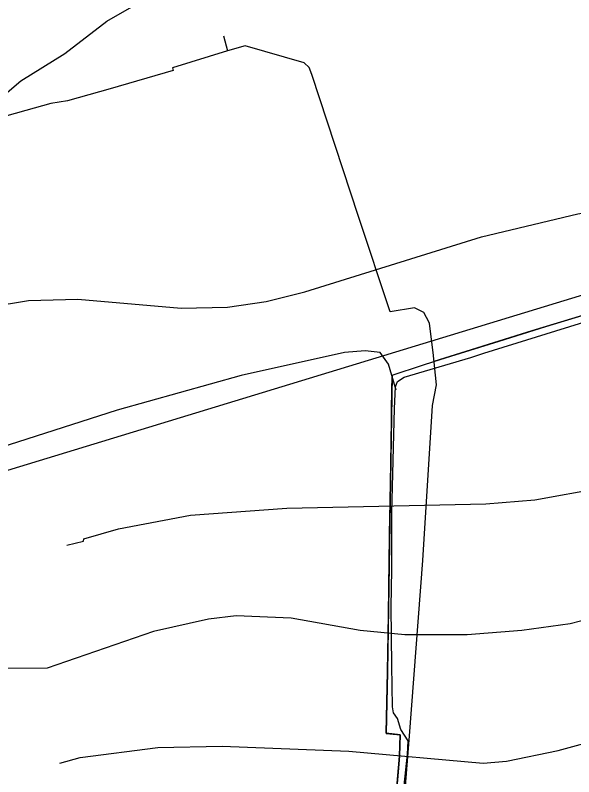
# Model space of a CAD drawing. Extents: x -662620 to -656370, y -1067090 to -1062990.
# Drawn here: x -658981.3 to -658795.8, y -1065460 to -1065207 of the extents above; entities that cross this region are included whole.
import ezdxf

# ---------------------------------------------------------------- set-up
doc = ezdxf.new("R2010")
doc.units = 0
for name, color, linetype in [('Agrotechnicka_opatreni_hrazkovani_a_dulkovani__mulcovani', 7, 'Continuous'), ('OBVOD_PÚ', 7, 'Continuous'), ('ORNÁ_PŮDA_-_STÁVAJÍCÍ', 7, 'Continuous'), ('SDELOVACÍ_VEDENÍ_-_PODZEMNÍ', 7, 'Continuous'), ('SILNICE_II__TŘÍDY_A_III__TŘÍDY', 7, 'Continuous'), ('VRSTEVNICE_ZDŮRAZNĚNÁ', 7, 'Continuous'), ('VRSTEVNICE_ZÁKLADNÍ', 7, 'Continuous')]:
    doc.layers.add(name, color=color, linetype=linetype)

msp = doc.modelspace()

# ---------------------------------------------------------------- linework, layer by layer
at = {"layer": 'Agrotechnicka_opatreni_hrazkovani_a_dulkovani__mulcovani'}
msp.add_lwpolyline([(-658855.14, -1065490.96), (-658851.1, -1065452.5), (-658850.9, -1065448), (-658853.3, -1065444.3), (-658854.4, -1065440.6), (-658855.7, -1065438.8), (-658856, -1065436.7), (-658856.3, -1065423), (-658856.5, -1065403.6), (-658856.3, -1065391.1), (-658856.3, -1065372.3), (-658855.4, -1065337.6), (-658855, -1065330.5), (-658854.4, -1065328.7), (-658852.13, -1065327.29), (-658830, -1065320.7), (-658825.77, -1065319.26), (-658735.08, -1065291.14)], dxfattribs=at)
at = {"layer": 'OBVOD_PÚ'}
for points in [[(-658789.32, -1065305.63), (-658809.82, -1065311.9)], [(-658809.82, -1065311.9), (-658831.74, -1065318.71)], [(-658831.74, -1065318.71), (-658842.37, -1065322.04)], [(-658856.15, -1065326.63), (-658846.08, -1065323.2)], [(-658846.08, -1065323.2), (-658842.37, -1065322.04)], [(-658856.15, -1065326.63), (-658857.73, -1065425.15)], [(-658857.73, -1065425.15), (-658858.13, -1065445.62)], [(-658858.13, -1065445.62), (-658853.5, -1065446.09)], [(-658853.5, -1065446.09), (-658853.73, -1065453.12)], [(-658853.73, -1065453.12), (-658855.02, -1065468.89)]]:
    msp.add_lwpolyline(points, dxfattribs=at)
at = {"layer": 'ORNÁ_PŮDA_-_STÁVAJÍCÍ'}
for p, q in [((-658805.08, -1065310.45), (-658790.56, -1065306.01)), ((-658820.67, -1065315.31), (-658805.08, -1065310.45)), ((-658836.73, -1065320.27), (-658820.67, -1065315.31)), ((-658842.35, -1065322.03), (-658836.73, -1065320.27)), ((-658856.13, -1065326.62), (-658846.1, -1065323.21)), ((-658846.1, -1065323.21), (-658842.35, -1065322.03)), ((-658856.33, -1065337.58), (-658856.13, -1065326.62)), ((-658856.37, -1065340.07), (-658856.33, -1065337.58)), ((-658856.58, -1065355.92), (-658856.39, -1065341.67)), ((-658856.39, -1065341.67), (-658856.37, -1065340.07)), ((-658856.82, -1065368.36), (-658856.58, -1065355.92)), ((-658856.84, -1065369.96), (-658856.82, -1065368.36)), ((-658856.89, -1065372.74), (-658856.84, -1065369.96)), ((-658857.11, -1065388.27), (-658856.89, -1065372.74)), ((-658857.36, -1065406.22), (-658857.11, -1065388.27)), ((-658857.7, -1065425.07), (-658857.36, -1065406.22)), ((-658858.12, -1065445.55), (-658857.7, -1065425.07)), ((-658853.5, -1065446.09), (-658858.12, -1065445.55)), ((-658853.73, -1065453.12), (-658853.5, -1065446.09)), ((-658855.02, -1065468.89), (-658853.73, -1065453.12))]:
    msp.add_line(p, q, dxfattribs=at)
msp.add_lwpolyline([(-658855.02, -1065468.89), (-658853.73, -1065453.12), (-658853.5, -1065446.09), (-658858.12, -1065445.55), (-658857.7, -1065425.07), (-658857.36, -1065406.22), (-658857.11, -1065388.27), (-658856.89, -1065372.74), (-658856.84, -1065369.96), (-658856.82, -1065368.36), (-658856.58, -1065355.92), (-658856.39, -1065341.67), (-658856.37, -1065340.07), (-658856.33, -1065337.58), (-658856.13, -1065326.62), (-658846.1, -1065323.21), (-658842.35, -1065322.03), (-658836.73, -1065320.27), (-658820.67, -1065315.31), (-658805.08, -1065310.45), (-658790.56, -1065306.01)], dxfattribs=at)
at = {"layer": 'SDELOVACÍ_VEDENÍ_-_PODZEMNÍ'}
for points in [[(-658910.86, -1065218.88), (-658929.12, -1065224.46), (-658928.89, -1065225.39), (-658949.85, -1065231.51), (-658964, -1065235.45), (-658969.56, -1065236.31), (-658989.74, -1065242), (-658997.19, -1065244.41), (-659007.66, -1065247.48), (-659009.32, -1065240.18), (-659014.71, -1065239.2), (-659017.69, -1065236.92), (-659019.06, -1065234.33), (-659020.84, -1065227.93), (-659025.81, -1065214.16), (-659036.69, -1065195.33), (-659044.21, -1065186.6)], [(-658910.86, -1065218.88), (-658929.12, -1065224.46), (-658928.89, -1065225.39), (-658949.85, -1065231.51), (-658964, -1065235.45), (-658969.56, -1065236.31), (-658989.74, -1065242), (-658997.19, -1065244.41), (-659007.66, -1065247.48), (-659009.32, -1065240.18), (-659014.71, -1065239.2), (-659017.69, -1065236.92), (-659019.06, -1065234.33), (-659020.84, -1065227.93), (-659025.81, -1065214.16), (-659036.69, -1065195.33), (-659044.21, -1065186.6)], [(-658912.13, -1065213.87), (-658910.86, -1065218.88)], [(-658912.13, -1065213.87), (-658910.86, -1065218.88)], [(-658844.5, -1065720.44), (-658841.57, -1065683.35), (-658838.6, -1065638.2), (-658837.82, -1065631.44), (-658846.36, -1065576.68), (-658854.09, -1065509.46), (-658854.33, -1065499.14), (-658853.92, -1065490.84), (-658850.39, -1065446.34), (-658845.97, -1065388.15), (-658842.75, -1065336.7), (-658841.47, -1065329.83), (-658842.58, -1065319), (-658843.74, -1065309.46), (-658843.91, -1065309.13), (-658845.66, -1065305.81), (-658848.69, -1065304.19), (-658856.85, -1065305.59), (-658867.29, -1065273.9), (-658882.81, -1065226.71), (-658883.74, -1065224.33), (-658885.41, -1065222.83), (-658904.95, -1065217.18), (-658910.86, -1065218.88)], [(-658844.5, -1065720.44), (-658841.57, -1065683.35), (-658838.6, -1065638.2), (-658837.82, -1065631.44), (-658846.36, -1065576.68), (-658854.09, -1065509.46), (-658854.33, -1065499.14), (-658853.92, -1065490.84), (-658850.39, -1065446.34), (-658845.97, -1065388.15), (-658842.75, -1065336.7), (-658841.47, -1065329.83), (-658842.58, -1065319), (-658843.74, -1065309.46), (-658843.91, -1065309.13), (-658845.66, -1065305.81), (-658848.69, -1065304.19), (-658856.85, -1065305.59), (-658867.29, -1065273.9), (-658882.81, -1065226.71), (-658883.74, -1065224.33), (-658885.41, -1065222.83), (-658904.95, -1065217.18), (-658910.86, -1065218.88)], [(-658842.58, -1065319), (-658843.74, -1065309.46)], [(-658842.58, -1065319), (-658843.74, -1065309.46)]]:
    msp.add_lwpolyline(points, dxfattribs=at)
at = {"layer": 'SILNICE_II__TŘÍDY_A_III__TŘÍDY'}
msp.add_lwpolyline([(-658393.98, -1065055.95), (-658440.15, -1065071.38), (-658689.9, -1065268.53), (-658986.61, -1065358.97)], dxfattribs=at)
at = {"layer": 'VRSTEVNICE_ZDŮRAZNĚNÁ'}
for points in [[(-658990.32, -1065237.97), (-658979.46, -1065228.82), (-658964.88, -1065219.68), (-658950.87, -1065208.96), (-658941.87, -1065203.81)], [(-658966.51, -1065455.47), (-658959.8, -1065453.53), (-658934.01, -1065450.23), (-658912.57, -1065449.8), (-658870.54, -1065451.51), (-658825.95, -1065455.52), (-658818.23, -1065454.8), (-658801.08, -1065451.23), (-658771.06, -1065443.08), (-658732.19, -1065428.5), (-658716.18, -1065425.21), (-658692.16, -1065421.78), (-658668.15, -1065420.07), (-658644.14, -1065419.5), (-658610.41, -1065423.21), (-658559.24, -1065423.5), (-658539.23, -1065422.07), (-658519.79, -1065422.07), (-658507.78, -1065420.35), (-658491.77, -1065416.64), (-658456.04, -1065403.49), (-658411.02, -1065382.05)]]:
    msp.add_lwpolyline(points, dxfattribs=at)
at = {"layer": 'VRSTEVNICE_ZÁKLADNÍ'}
for points in [[(-658989.75, -1065303.86), (-658976.89, -1065301.72), (-658960.59, -1065301.29), (-658926.29, -1065304.29), (-658910.85, -1065304.01), (-658897.99, -1065302.15), (-658885.12, -1065298.86), (-658826.52, -1065280.57), (-658794.5, -1065272.99), (-658776.21, -1065270.13), (-658730.47, -1065266.13), (-658719.04, -1065263.99), (-658709.89, -1065260.98), (-658692.16, -1065251.69), (-658656.72, -1065230.4), (-658647.57, -1065227.25), (-658643, -1065226.54), (-658639.42, -1065226.97), (-658628.84, -1065235.4)], [(-658989.75, -1065303.86), (-658976.89, -1065301.72), (-658960.59, -1065301.29), (-658926.29, -1065304.29), (-658910.85, -1065304.01), (-658897.99, -1065302.15), (-658885.12, -1065298.86), (-658826.52, -1065280.57), (-658794.5, -1065272.99), (-658776.21, -1065270.13), (-658730.47, -1065266.13), (-658719.04, -1065263.99), (-658709.89, -1065260.98), (-658692.16, -1065251.69), (-658656.72, -1065230.4), (-658647.57, -1065227.25), (-658643, -1065226.54), (-658639.42, -1065226.97), (-658628.84, -1065235.4)], [(-658964.17, -1065383), (-658958.63, -1065381.7), (-658958.59, -1065380.9), (-658947.01, -1065377.62), (-658923.14, -1065373.04), (-658891.13, -1065370.76), (-658825.09, -1065369.33), (-658808.8, -1065368.04), (-658786.79, -1065364.04), (-658742.76, -1065352.03), (-658723.9, -1065348.32), (-658703.31, -1065346.17), (-658652.72, -1065347.03), (-658624.41, -1065344.03), (-658552.95, -1065331.59), (-658524.93, -1065324.45), (-658462.76, -1065303.43), (-658431.17, -1065293.43)], [(-658964.17, -1065383), (-658958.63, -1065381.7), (-658958.59, -1065380.9), (-658947.01, -1065377.62), (-658923.14, -1065373.04), (-658891.13, -1065370.76), (-658825.09, -1065369.33), (-658808.8, -1065368.04), (-658786.79, -1065364.04), (-658742.76, -1065352.03), (-658723.9, -1065348.32), (-658703.31, -1065346.17), (-658652.72, -1065347.03), (-658624.41, -1065344.03), (-658552.95, -1065331.59), (-658524.93, -1065324.45), (-658462.76, -1065303.43), (-658431.17, -1065293.43)], [(-658854.8, -1065331.54), (-658857.39, -1065322.87), (-658860.11, -1065319.01), (-658865.11, -1065318.44), (-658871.97, -1065319.01), (-658906.28, -1065326.73), (-658947.44, -1065338.17), (-658986.61, -1065350.75)], [(-658854.8, -1065331.54), (-658857.39, -1065322.87), (-658860.11, -1065319.01), (-658865.11, -1065318.44), (-658871.97, -1065319.01), (-658906.28, -1065326.73), (-658947.44, -1065338.17), (-658986.61, -1065350.75)], [(-658564.95, -1065379.05), (-658594.68, -1065384.76), (-658611.84, -1065386.91), (-658627.84, -1065387.62), (-658661.01, -1065383.76), (-658674.73, -1065382.91), (-658694.17, -1065382.76), (-658719.32, -1065385.05), (-658738.76, -1065388.77), (-658747.91, -1065391.48), (-658786.79, -1065406.49), (-658797.08, -1065409.21), (-658813.08, -1065411.35), (-658831.24, -1065412.78), (-658851.96, -1065412.78), (-658866.83, -1065411.35), (-658889.7, -1065407.35), (-658907.99, -1065406.49), (-658917.14, -1065407.63), (-658935.44, -1065411.78), (-658970.74, -1065423.93), (-659005.19, -1065424.07)], [(-658564.95, -1065379.05), (-658594.68, -1065384.76), (-658611.84, -1065386.91), (-658627.84, -1065387.62), (-658661.01, -1065383.76), (-658674.73, -1065382.91), (-658694.17, -1065382.76), (-658719.32, -1065385.05), (-658738.76, -1065388.77), (-658747.91, -1065391.48), (-658786.79, -1065406.49), (-658797.08, -1065409.21), (-658813.08, -1065411.35), (-658831.24, -1065412.78), (-658851.96, -1065412.78), (-658866.83, -1065411.35), (-658889.7, -1065407.35), (-658907.99, -1065406.49), (-658917.14, -1065407.63), (-658935.44, -1065411.78), (-658970.74, -1065423.93), (-659005.19, -1065424.07)]]:
    msp.add_lwpolyline(points, dxfattribs=at)

doc.saveas('drawing.dxf')
